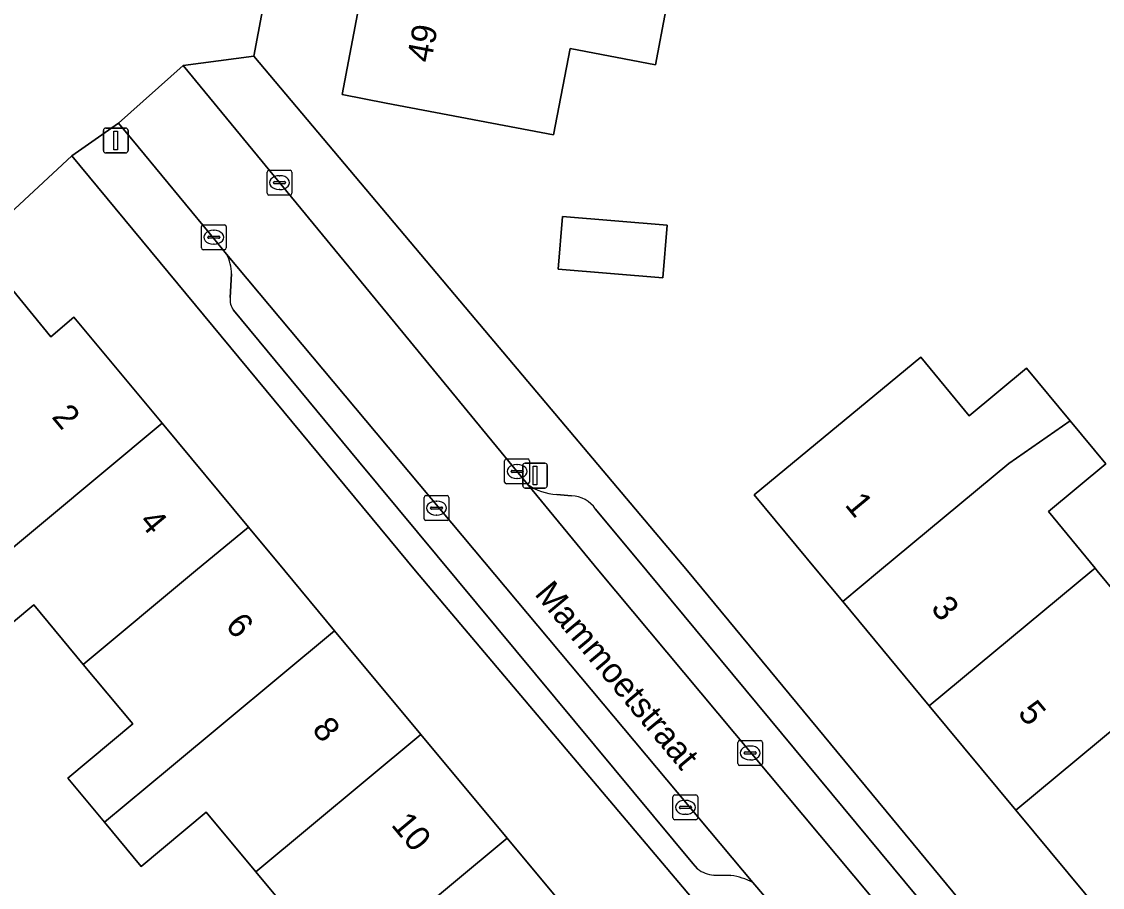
# Model space of a CAD drawing. Extents: x 163147 to 163550, y 380933 to 381639.
# Drawn here: x 163428.24 to 163471.73, y 380987.27 to 381022.1 of the extents above; entities that cross this region are included whole.
import ezdxf

# ---------------------------------------------------------------- set-up
doc = ezdxf.new("R2010")
doc.units = 0
for name, color, linetype in [('IMGEO_Erf', 7, 'Continuous'), ('IMGEO_Kolk', 7, 'Continuous'), ('IMGEO_Lichtmast', 7, 'Continuous'), ('IMGEO_Openbare_ruimte_label', 7, 'Continuous'), ('IMGEO_Pand', 7, 'Continuous'), ('IMGEO_Pand_nummerreeks', 7, 'Continuous'), ('IMGEO_Parkeervlak_open', 7, 'Continuous'), ('IMGEO_Rijbaan_lokaal_open', 7, 'Continuous'), ('IMGEO_Voetpad_open', 7, 'Continuous')]:
    doc.layers.add(name, color=color, linetype=linetype)

msp = doc.modelspace()

# ---------------------------------------------------------------- linework, layer by layer
at = {"layer": 'IMGEO_Erf'}
for points in [[(163449.567, 381084.29), (163437.58, 381020.705), (163442.086, 381015.361), (163446.308, 381010.353), (163455.037, 381000), (163475.613, 380975.099), (163477.178, 380973.206), (163480.619, 380969.042), (163481.073, 380968.493), (163500, 380970.878), (163500.852, 380970.985)], [(163454.161, 381022.555), (163453.744, 381020.362), (163450.31, 381021.016), (163449.647, 381017.536), (163442.912, 381018.819), (163441.133, 381019.158), (163442.172, 381024.615)], [(163465.785, 380974.327), (163444.089, 381000), (163430.255, 381016.703), (163412.29, 381000)], [(163430.721, 380996.239), (163428.728, 380998.634), (163426.107, 380996.453), (163424.629, 380998.229), (163423.156, 381000), (163425.774, 381002.186), (163423.784, 381004.577), (163422.673, 381003.646), (163420.144, 381006.846), (163426.609, 381012.836), (163429.41, 381009.418), (163430.345, 381010.201), (163433.893, 381005.936), (163437.364, 381001.765), (163438.832, 381000), (163440.834, 380997.593), (163444.305, 380993.421), (163447.775, 380989.25), (163451.246, 380985.078), (163454.717, 380980.906), (163458.188, 380976.735), (163461.658, 380972.563), (163465.205, 380968.3), (163465.68, 380968.578)], [(163471.728, 380986.177), (163468.244, 380990.373), (163464.761, 380994.568), (163461.277, 380998.765), (163460.251, 381000), (163457.711, 381003.059), (163464.426, 381008.598), (163466.369, 381006.243), (163468.677, 381008.159), (163470.427, 381006.038), (163471.859, 381004.302), (163469.551, 381002.386), (163471.431, 381000.107), (163471.519, 381000), (163473.387, 380997.736)], [(163439.656, 380985.5), (163437.663, 380987.896), (163435.671, 380990.291), (163433.049, 380988.109), (163431.571, 380989.886), (163430.094, 380991.662), (163432.715, 380993.843), (163430.721, 380996.239)]]:
    msp.add_lwpolyline(points, dxfattribs=at)
msp.add_lwpolyline([(163454.038, 381011.787), (163449.827, 381012.14), (163450.004, 381014.258), (163454.215, 381013.905)], close=True, dxfattribs=at)
at = {"layer": 'IMGEO_Kolk'}
for p, q in [((163438.118, 381015.193), (163438.118, 381016.045)), ((163438.193, 381016.119), (163439.045, 381016.119)), ((163439.119, 381016.045), (163439.119, 381015.193)), ((163438.377, 381015.613), (163438.377, 381015.625)), ((163438.815, 381015.576), (163438.417, 381015.576)), ((163438.42, 381015.662), (163438.818, 381015.662)), ((163438.606, 381015.899), (163438.631, 381015.899)), ((163438.861, 381015.625), (163438.861, 381015.613)), ((163439.045, 381015.119), (163438.193, 381015.119)), ((163438.629, 381015.339), (163438.604, 381015.339)), ((163435.473, 381012.996), (163435.473, 381013.848)), ((163435.548, 381013.922), (163436.4, 381013.922)), ((163436.474, 381013.848), (163436.474, 381012.996)), ((163435.732, 381013.416), (163435.732, 381013.428)), ((163436.17, 381013.379), (163435.772, 381013.379)), ((163435.775, 381013.465), (163436.173, 381013.465)), ((163435.961, 381013.702), (163435.986, 381013.702)), ((163436.216, 381013.428), (163436.216, 381013.416)), ((163435.984, 381013.142), (163435.959, 381013.142)), ((163436.4, 381012.922), (163435.548, 381012.922)), ((163447.675, 381003.575), (163447.675, 381004.427)), ((163447.75, 381004.501), (163448.602, 381004.501)), ((163448.163, 381004.281), (163448.188, 381004.281)), ((163448.676, 381004.427), (163448.676, 381003.575)), ((163447.934, 381003.995), (163447.934, 381004.007)), ((163448.372, 381003.958), (163447.974, 381003.958)), ((163447.977, 381004.044), (163448.375, 381004.044)), ((163448.418, 381004.007), (163448.418, 381003.995)), ((163448.602, 381003.501), (163447.75, 381003.501)), ((163448.186, 381003.721), (163448.161, 381003.721)), ((163444.434, 381002.1), (163444.434, 381002.952)), ((163444.509, 381003.026), (163445.361, 381003.026)), ((163445.435, 381002.952), (163445.435, 381002.1)), ((163444.693, 381002.52), (163444.693, 381002.532)), ((163444.736, 381002.569), (163445.134, 381002.569)), ((163444.922, 381002.806), (163444.947, 381002.806)), ((163445.177, 381002.532), (163445.177, 381002.52)), ((163445.131, 381002.483), (163444.733, 381002.483)), ((163444.945, 381002.246), (163444.92, 381002.246)), ((163445.361, 381002.026), (163444.509, 381002.026)), ((163457.055, 380992.249), (163457.055, 380993.101)), ((163457.13, 380993.175), (163457.982, 380993.175)), ((163457.543, 380992.955), (163457.568, 380992.955)), ((163458.056, 380993.101), (163458.056, 380992.249)), ((163457.314, 380992.669), (163457.314, 380992.681)), ((163457.752, 380992.632), (163457.354, 380992.632)), ((163457.357, 380992.718), (163457.755, 380992.718)), ((163457.798, 380992.681), (163457.798, 380992.669)), ((163457.982, 380992.175), (163457.13, 380992.175)), ((163457.566, 380992.395), (163457.541, 380992.395)), ((163454.446, 380990.061), (163454.446, 380990.913)), ((163454.521, 380990.987), (163455.373, 380990.987)), ((163454.934, 380990.767), (163454.959, 380990.767)), ((163455.447, 380990.913), (163455.447, 380990.061)), ((163454.705, 380990.481), (163454.705, 380990.493)), ((163455.143, 380990.444), (163454.745, 380990.444)), ((163454.748, 380990.53), (163455.146, 380990.53)), ((163455.189, 380990.493), (163455.189, 380990.481)), ((163455.373, 380989.987), (163454.521, 380989.987)), ((163454.957, 380990.207), (163454.932, 380990.207))]:
    msp.add_line(p, q, dxfattribs=at)
for points in [[(163438.118, 381015.193), (163438.118, 381016.045)], [(163438.193, 381016.119), (163439.045, 381016.119)], [(163439.119, 381016.045), (163439.119, 381015.193)], [(163439.045, 381015.119), (163438.193, 381015.119)], [(163435.473, 381012.996), (163435.473, 381013.848)], [(163435.548, 381013.922), (163436.4, 381013.922)], [(163436.474, 381013.848), (163436.474, 381012.996)], [(163436.4, 381012.922), (163435.548, 381012.922)], [(163447.675, 381003.575), (163447.675, 381004.427)], [(163447.75, 381004.501), (163448.602, 381004.501)], [(163448.676, 381004.427), (163448.676, 381003.575)], [(163448.602, 381003.501), (163447.75, 381003.501)], [(163444.434, 381002.1), (163444.434, 381002.952)], [(163444.509, 381003.026), (163445.361, 381003.026)], [(163445.435, 381002.952), (163445.435, 381002.1)], [(163445.361, 381002.026), (163444.509, 381002.026)], [(163457.055, 380992.249), (163457.055, 380993.101)], [(163457.13, 380993.175), (163457.982, 380993.175)], [(163458.056, 380993.101), (163458.056, 380992.249)], [(163457.982, 380992.175), (163457.13, 380992.175)], [(163454.446, 380990.061), (163454.446, 380990.913)], [(163454.521, 380990.987), (163455.373, 380990.987)], [(163455.447, 380990.913), (163455.447, 380990.061)], [(163455.373, 380989.987), (163454.521, 380989.987)]]:
    msp.add_lwpolyline(points, dxfattribs=at)
for centre, radius, start, end in [((163438.195, 381016.043), 0.0765, 91.552, 178.448), ((163438.195, 381016.043), 0.0765, 91.552, 178.448), ((163439.043, 381016.043), 0.0765, 1.552, 88.448), ((163439.043, 381016.043), 0.0765, 1.552, 88.448), ((163438.417, 381015.622), 0.0403, 85.8775, 175.7526), ((163438.414, 381015.612), 0.0366, 178.938, 274.7102), ((163438.818, 381015.619), 0.043, 264.8664, 352.4533), ((163438.822, 381015.624), 0.0386, 1.7309, 96.639), ((163438.195, 381015.195), 0.0765, 181.552, 268.448), ((163438.195, 381015.195), 0.0765, 181.552, 268.448), ((163439.043, 381015.195), 0.0765, 271.552, 358.448), ((163439.043, 381015.195), 0.0765, 271.552, 358.448), ((163435.55, 381013.846), 0.0765, 91.552, 178.448), ((163435.55, 381013.846), 0.0765, 91.552, 178.448), ((163436.398, 381013.846), 0.0765, 1.552, 88.448), ((163436.398, 381013.846), 0.0765, 1.552, 88.448), ((163435.772, 381013.425), 0.0403, 85.8775, 175.7526), ((163435.769, 381013.415), 0.0366, 178.938, 274.7102), ((163436.173, 381013.422), 0.043, 264.8664, 352.4533), ((163436.177, 381013.427), 0.0386, 1.7309, 96.639), ((163435.55, 381012.998), 0.0765, 181.552, 268.448), ((163435.55, 381012.998), 0.0765, 181.552, 268.448), ((163436.398, 381012.998), 0.0765, 271.552, 358.448), ((163436.398, 381012.998), 0.0765, 271.552, 358.448), ((163447.752, 381004.425), 0.0765, 91.552, 178.448), ((163447.752, 381004.425), 0.0765, 91.552, 178.448), ((163448.6, 381004.425), 0.0765, 1.552, 88.448), ((163448.6, 381004.425), 0.0765, 1.552, 88.448), ((163447.974, 381004.004), 0.0403, 85.8775, 175.7526), ((163447.971, 381003.994), 0.0366, 178.938, 274.7102), ((163448.375, 381004.001), 0.043, 264.8664, 352.4533), ((163448.379, 381004.006), 0.0386, 1.7309, 96.639), ((163447.752, 381003.577), 0.0765, 181.552, 268.448), ((163447.752, 381003.577), 0.0765, 181.552, 268.448), ((163448.6, 381003.577), 0.0765, 271.552, 358.448), ((163448.6, 381003.577), 0.0765, 271.552, 358.448), ((163444.511, 381002.95), 0.0765, 91.552, 178.448), ((163444.511, 381002.95), 0.0765, 91.552, 178.448), ((163445.359, 381002.95), 0.0765, 1.552, 88.448), ((163445.359, 381002.95), 0.0765, 1.552, 88.448), ((163444.733, 381002.529), 0.0403, 85.8775, 175.7526), ((163444.73, 381002.519), 0.0366, 178.938, 274.7102), ((163445.134, 381002.526), 0.043, 264.8664, 352.4533), ((163445.138, 381002.531), 0.0386, 1.7309, 96.639), ((163444.511, 381002.102), 0.0765, 181.552, 268.448), ((163444.511, 381002.102), 0.0765, 181.552, 268.448), ((163445.359, 381002.102), 0.0765, 271.552, 358.448), ((163445.359, 381002.102), 0.0765, 271.552, 358.448), ((163457.132, 380993.099), 0.0765, 91.552, 178.448), ((163457.132, 380993.099), 0.0765, 91.552, 178.448), ((163457.98, 380993.099), 0.0765, 1.552, 88.448), ((163457.98, 380993.099), 0.0765, 1.552, 88.448), ((163457.354, 380992.678), 0.0403, 85.8775, 175.7526), ((163457.351, 380992.668), 0.0366, 178.938, 274.7102), ((163457.755, 380992.675), 0.043, 264.8664, 352.4533), ((163457.759, 380992.68), 0.0386, 1.7309, 96.639), ((163457.132, 380992.251), 0.0765, 181.552, 268.448), ((163457.132, 380992.251), 0.0765, 181.552, 268.448), ((163457.98, 380992.251), 0.0765, 271.552, 358.448), ((163457.98, 380992.251), 0.0765, 271.552, 358.448), ((163454.523, 380990.911), 0.0765, 91.552, 178.448), ((163454.523, 380990.911), 0.0765, 91.552, 178.448), ((163455.371, 380990.911), 0.0765, 1.552, 88.448), ((163455.371, 380990.911), 0.0765, 1.552, 88.448), ((163454.745, 380990.49), 0.0403, 85.8775, 175.7526), ((163454.742, 380990.48), 0.0366, 178.938, 274.7102), ((163455.146, 380990.487), 0.043, 264.8664, 352.4533), ((163455.15, 380990.492), 0.0386, 1.7309, 96.639), ((163454.523, 380990.063), 0.0765, 181.552, 268.448), ((163454.523, 380990.063), 0.0765, 181.552, 268.448), ((163455.371, 380990.063), 0.0765, 271.552, 358.448), ((163455.371, 380990.063), 0.0765, 271.552, 358.448)]:
    msp.add_arc(centre, radius, start, end, dxfattribs=at)
for centre, major_axis, ratio, start_param, end_param in [((163438.605, 381015.619), (-0.387, 0.002), 0.722429, 4.712389, 7.853982), ((163438.63, 381015.619), (-0.39, 0.002), 0.717154, 1.570796, 4.712389), ((163435.96, 381013.422), (-0.387, 0.002), 0.722429, 4.712389, 7.853982), ((163435.985, 381013.422), (-0.39, 0.002), 0.717154, 1.570796, 4.712389), ((163448.162, 381004.001), (-0.387, 0.002), 0.722429, 4.712389, 7.853982), ((163448.187, 381004.001), (-0.39, 0.002), 0.717154, 1.570796, 4.712389), ((163444.921, 381002.526), (-0.387, 0.002), 0.722429, 4.712389, 7.853982), ((163444.946, 381002.526), (-0.39, 0.002), 0.717154, 1.570796, 4.712389), ((163457.542, 380992.675), (-0.387, 0.002), 0.722429, 4.712389, 7.853982), ((163457.567, 380992.675), (-0.39, 0.002), 0.717154, 1.570796, 4.712389), ((163454.933, 380990.487), (-0.387, 0.002), 0.722429, 4.712389, 7.853982), ((163454.958, 380990.487), (-0.39, 0.002), 0.717154, 1.570796, 4.712389)]:
    msp.add_ellipse(centre, major_axis=major_axis, ratio=ratio, start_param=start_param, end_param=end_param, dxfattribs=at)
at = {"layer": 'IMGEO_Lichtmast'}
for p, q in [((163431.633, 381017.812), (163432.423, 381017.812)), ((163432.423, 381017.812), (163431.633, 381017.812)), ((163431.533, 381016.912), (163431.533, 381017.712)), ((163431.533, 381017.712), (163431.533, 381016.912)), ((163432.523, 381017.712), (163432.523, 381016.912)), ((163432.523, 381016.912), (163432.523, 381017.712)), ((163432.423, 381016.812), (163431.633, 381016.812)), ((163431.633, 381016.812), (163432.423, 381016.812)), ((163448.501, 381004.334), (163449.291, 381004.334)), ((163449.291, 381004.334), (163448.501, 381004.334)), ((163448.401, 381003.434), (163448.401, 381004.234)), ((163448.401, 381004.234), (163448.401, 381003.434)), ((163449.391, 381004.234), (163449.391, 381003.434)), ((163449.391, 381003.434), (163449.391, 381004.234)), ((163449.291, 381003.334), (163448.501, 381003.334)), ((163448.501, 381003.334), (163449.291, 381003.334))]:
    msp.add_line(p, q, dxfattribs=at)
for points in [[(163431.953, 381017.687), (163432.103, 381017.687), (163432.103, 381016.937), (163431.953, 381016.937), (163431.953, 381017.687)], [(163448.821, 381004.209), (163448.971, 381004.209), (163448.971, 381003.459), (163448.821, 381003.459), (163448.821, 381004.209)]]:
    msp.add_lwpolyline(points, dxfattribs=at)
for centre, start, end in [((163431.633, 381017.712), 90, 180), ((163431.633, 381017.712), 90, 180), ((163432.423, 381017.712), 0, 90), ((163432.423, 381017.712), 360, 90), ((163431.633, 381016.912), 180, 270), ((163431.633, 381016.912), 180, 270), ((163432.423, 381016.912), 270, 0), ((163432.423, 381016.912), 270, 0), ((163448.501, 381004.234), 90, 180), ((163448.501, 381004.234), 90, 180), ((163449.291, 381004.234), 0, 90), ((163449.291, 381004.234), 360, 90), ((163448.501, 381003.434), 180, 270), ((163448.501, 381003.434), 180, 270), ((163449.291, 381003.434), 270, 0), ((163449.291, 381003.434), 270, 0)]:
    msp.add_arc(centre, 0.1, start, end, dxfattribs=at)
at = {"layer": 'IMGEO_Pand'}
for points in [[(163454.161, 381022.555), (163450.688, 381022.994), (163442.172, 381024.615), (163441.133, 381019.158), (163442.912, 381018.819), (163449.647, 381017.536), (163450.31, 381021.016), (163453.744, 381020.362)], [(163449.827, 381012.14), (163454.038, 381011.787), (163454.215, 381013.905), (163450.004, 381014.258)], [(163424.629, 380998.229), (163426.758, 381000), (163433.893, 381005.936), (163430.345, 381010.201), (163429.41, 381009.418), (163426.609, 381012.836), (163420.144, 381006.846), (163422.673, 381003.646), (163423.784, 381004.577), (163425.774, 381002.186), (163423.156, 381000)], [(163461.277, 380998.765), (163462.764, 381000), (163467.96, 381004.314), (163470.427, 381006.038), (163468.677, 381008.159), (163466.369, 381006.243), (163464.426, 381008.598), (163457.711, 381003.059), (163460.251, 381000)], [(163471.431, 381000.107), (163469.551, 381002.386), (163471.859, 381004.302), (163470.427, 381006.038), (163467.96, 381004.314), (163462.764, 381000), (163461.277, 380998.765), (163464.761, 380994.568), (163471.302, 381000)], [(163430.721, 380996.239), (163435.243, 381000), (163437.364, 381001.765), (163433.893, 381005.936), (163426.758, 381000), (163424.629, 380998.229), (163426.107, 380996.453), (163428.728, 380998.634)], [(163440.834, 380997.593), (163438.832, 381000), (163437.364, 381001.765), (163435.243, 381000), (163430.721, 380996.239), (163432.715, 380993.843), (163430.094, 380991.662), (163431.571, 380989.886), (163434.193, 380992.067)], [(163477.585, 380998.128), (163476.077, 380999.956), (163473.387, 380997.736), (163471.519, 381000), (163471.431, 381000.107), (163471.302, 381000), (163464.761, 380994.568), (163468.244, 380990.373), (163474.901, 380995.9)], [(163477.89, 380997.758), (163477.585, 380998.128), (163474.901, 380995.9), (163468.244, 380990.373), (163471.728, 380986.177), (163478.371, 380991.693), (163478.337, 380991.735), (163482.137, 380994.89), (163478.995, 380998.675)], [(163440.834, 380997.593), (163434.193, 380992.067), (163431.571, 380989.886), (163433.049, 380988.109), (163435.671, 380990.291), (163437.663, 380987.896), (163444.305, 380993.421)], [(163447.775, 380989.25), (163444.305, 380993.421), (163437.663, 380987.896), (163439.656, 380985.5), (163437.035, 380983.319), (163438.513, 380981.543), (163441.134, 380983.724)], [(163444.605, 380979.553), (163451.246, 380985.078), (163447.775, 380989.25), (163441.134, 380983.724), (163438.513, 380981.543), (163439.991, 380979.767), (163442.612, 380981.948)]]:
    msp.add_lwpolyline(points, close=True, dxfattribs=at)
at = {"layer": 'IMGEO_Parkeervlak_open'}
for points in [[(163457.662, 380987.457), (163436.489, 381012.744)], [(163436.683, 381011.946), (163436.634, 381011.001)], [(163436.767, 381010.488), (163441.802, 381004.415), (163455.241, 380988.23), (163455.441, 380988.008)], [(163448.598, 381003.486), (163451.466, 381000), (163471.302, 380976.274), (163471.722, 380975.772)], [(163450.366, 381003.014), (163449.77, 381003.073)], [(163471.219, 380978.526), (163453.398, 381000), (163451.336, 381002.479)], [(163456.088, 380987.765), (163456.782, 380987.744)]]:
    msp.add_lwpolyline(points, dxfattribs=at)
for centre, radius, start, end in [((163435.012, 381011.962), 1.671, 359.4365, 27.8914), ((163437.297, 381010.899), 0.671, 171.2606, 217.8083), ((163449.895, 381005.297), 2.228, 234.3945, 266.7817), ((163450.354, 381001.846), 1.168, 32.8239, 89.4185), ((163456.174, 380988.976), 1.214, 232.8776, 265.9521), ((163456.508, 380985.412), 2.348, 60.5708, 83.3031)]:
    msp.add_arc(centre, radius, start, end, dxfattribs=at)
at = {"layer": 'IMGEO_Rijbaan_lokaal_open'}
msp.add_lwpolyline([(163451.466, 381000), (163448.598, 381003.486), (163446.783, 381005.693), (163442.958, 381010.342), (163434.736, 381020.337), (163432.143, 381018.005), (163432.926, 381017.057), (163435.783, 381013.597), (163436.489, 381012.744), (163457.662, 380987.457), (163458.125, 380986.915), (163468.143, 380974.673), (163468.518, 380974.28), (163468.717, 380974.022), (163471.302, 380976.274)], close=True, dxfattribs=at)
at = {"layer": 'IMGEO_Voetpad_open'}
for points in [[(163412.29, 381000), (163430.255, 381016.703), (163432.143, 381018.005), (163434.736, 381020.337), (163437.58, 381020.705), (163449.567, 381084.29), (163449.459, 381088.154)], [(163500.852, 380970.985), (163500, 380970.878), (163481.073, 380968.493), (163480.619, 380969.042), (163477.178, 380973.206), (163475.613, 380975.099), (163455.037, 381000), (163446.308, 381010.353), (163442.086, 381015.361), (163437.58, 381020.705), (163434.736, 381020.337), (163442.958, 381010.342), (163446.783, 381005.693), (163448.598, 381003.486)], [(163436.489, 381012.744), (163435.783, 381013.597), (163432.926, 381017.057), (163432.143, 381018.005), (163430.255, 381016.703), (163444.089, 381000), (163465.785, 380974.327)], [(163436.634, 381011.001), (163436.683, 381011.946)], [(163455.441, 380988.008), (163455.241, 380988.23), (163441.802, 381004.415), (163436.767, 381010.488)], [(163449.77, 381003.073), (163450.366, 381003.014)], [(163451.336, 381002.479), (163453.398, 381000), (163471.219, 380978.526)], [(163456.782, 380987.744), (163456.088, 380987.765)], [(163458.125, 380986.915), (163457.662, 380987.457)]]:
    msp.add_lwpolyline(points, dxfattribs=at)
for centre, radius, start, end in [((163435.012, 381011.962), 1.671, 359.4365, 27.8914), ((163437.297, 381010.899), 0.671, 171.2606, 217.8083), ((163449.895, 381005.297), 2.228, 234.3945, 266.7817), ((163450.354, 381001.846), 1.168, 32.8239, 89.4185), ((163456.174, 380988.976), 1.214, 232.8776, 265.9521), ((163456.508, 380985.412), 2.348, 60.5708, 83.3031)]:
    msp.add_arc(centre, radius, start, end, dxfattribs=at)

# ---------------------------------------------------------------- texts
at = {"layer": 'IMGEO_Openbare_ruimte_label'}
msp.add_text('Mammoetstraat', height=1, rotation=309.8496, dxfattribs=at).set_placement((163448.845, 380999.061))
at = {"layer": 'IMGEO_Pand_nummerreeks'}
for s, rotation, p in [('49', 79.2164, (163444.711, 381020.411)), ('2', 309.7566, (163429.42, 381006.184)), ('1', 309.7041, (163461.33, 381002.646)), ('4', 309.7664, (163432.93, 381001.963)), ('3', 309.7008, (163464.789, 380998.48)), ('6', 309.759, (163436.405, 380997.787)), ('5', 309.7008, (163468.287, 380994.267)), ('8', 309.759, (163439.889, 380993.6)), ('10', 309.759, (163443.075, 380989.772))]:
    msp.add_text(s, height=1, rotation=rotation, dxfattribs=at).set_placement(p)

doc.saveas('drawing.dxf')
